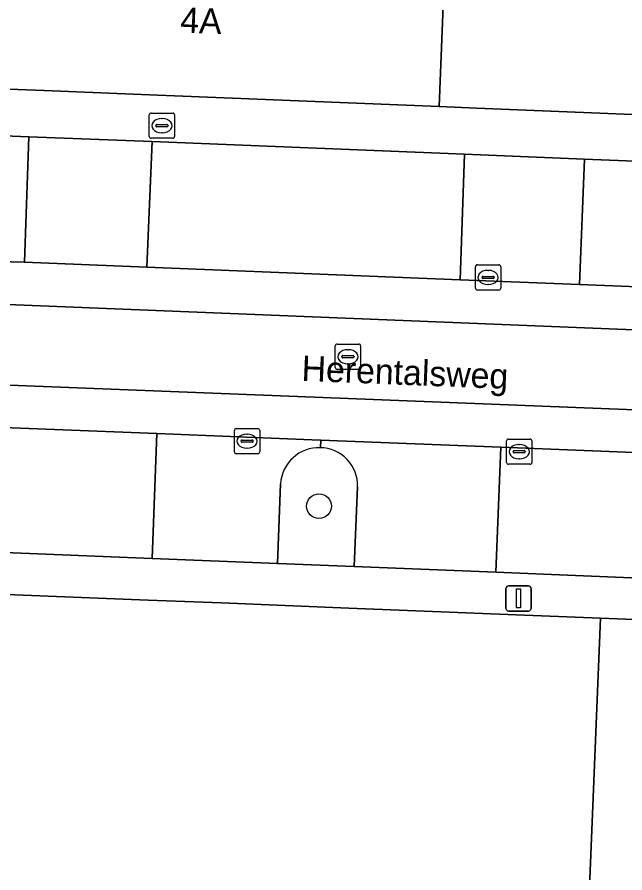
# Model space of a CAD drawing. Extents: x 160732 to 162107, y 387428 to 388479.
# Drawn here: x 161611.83 to 161635.87, y 387535.26 to 387569.14 of the extents above; entities that cross this region are included whole.
import ezdxf

# ---------------------------------------------------------------- set-up
doc = ezdxf.new("R2010")
doc.units = 0
for name, color, linetype in [('IMGEO_Boom', 7, 'Continuous'), ('IMGEO_Brandkraan', 7, 'Continuous'), ('IMGEO_Erf', 7, 'Continuous'), ('IMGEO_Groenvoorziening', 7, 'Continuous'), ('IMGEO_Kolk', 7, 'Continuous'), ('IMGEO_Lichtmast', 7, 'Continuous'), ('IMGEO_Muur', 7, 'Continuous'), ('IMGEO_Openbare_ruimte_label', 7, 'Continuous'), ('IMGEO_Pand', 7, 'Continuous'), ('IMGEO_Pand_nummerreeks', 7, 'Continuous'), ('IMGEO_Parkeervlak_open', 7, 'Continuous'), ('IMGEO_Rijbaan_lokaal_gesloten', 7, 'Continuous'), ('IMGEO_Rijbaan_lokaal_open', 7, 'Continuous'), ('IMGEO_Rioolput', 7, 'Continuous'), ('IMGEO_Voetpad_open', 7, 'Continuous')]:
    doc.layers.add(name, color=color, linetype=linetype)

msp = doc.modelspace()

# ---------------------------------------------------------------- linework, layer by layer
at = {"layer": 'IMGEO_Boom'}
msp.add_circle((161623.769, 387549.777), 0.489, dxfattribs=at)
at = {"layer": 'IMGEO_Brandkraan'}
for p, q in [((161617.055, 387564.414), (161617.055, 387565.266)), ((161617.13, 387565.34), (161617.982, 387565.34)), ((161618.056, 387565.266), (161618.056, 387564.414)), ((161617.357, 387564.883), (161617.755, 387564.883)), ((161617.543, 387565.12), (161617.568, 387565.12)), ((161617.314, 387564.834), (161617.314, 387564.846)), ((161617.752, 387564.797), (161617.354, 387564.797)), ((161617.566, 387564.56), (161617.541, 387564.56)), ((161617.798, 387564.846), (161617.798, 387564.834)), ((161617.982, 387564.34), (161617.13, 387564.34))]:
    msp.add_line(p, q, dxfattribs=at)
for points in [[(161617.055, 387564.414), (161617.055, 387565.266)], [(161617.13, 387565.34), (161617.982, 387565.34)], [(161618.056, 387565.266), (161618.056, 387564.414)], [(161617.982, 387564.34), (161617.13, 387564.34)]]:
    msp.add_lwpolyline(points, dxfattribs=at)
for centre, radius, start, end in [((161617.132, 387565.264), 0.0765, 91.552, 178.448), ((161617.132, 387565.264), 0.0765, 91.552, 178.448), ((161617.98, 387565.264), 0.0765, 1.552, 88.448), ((161617.98, 387565.264), 0.0765, 1.552, 88.448), ((161617.354, 387564.843), 0.0403, 85.8775, 175.7526), ((161617.759, 387564.845), 0.0386, 1.7309, 96.639), ((161617.351, 387564.833), 0.0366, 178.938, 274.7102), ((161617.755, 387564.84), 0.043, 264.8664, 352.4533), ((161617.132, 387564.416), 0.0765, 181.552, 268.448), ((161617.132, 387564.416), 0.0765, 181.552, 268.448), ((161617.98, 387564.416), 0.0765, 271.552, 358.448), ((161617.98, 387564.416), 0.0765, 271.552, 358.448)]:
    msp.add_arc(centre, radius, start, end, dxfattribs=at)
for centre, major_axis, ratio, start_param, end_param in [((161617.542, 387564.84), (-0.387, 0.002), 0.722429, 4.712389, 7.853982), ((161617.567, 387564.84), (-0.39, 0.002), 0.717154, 1.570796, 4.712389)]:
    msp.add_ellipse(centre, major_axis=major_axis, ratio=ratio, start_param=start_param, end_param=end_param, dxfattribs=at)
at = {"layer": 'IMGEO_Erf'}
msp.add_lwpolyline([(161629.592, 387545.56), (161624.95, 387545.744), (161619.918, 387545.944), (161617.014, 387546.06), (161611.738, 387546.27), (161604.837, 387546.543), (161603.717, 387518.799), (161618.564, 387518.2), (161633.766, 387517.587), (161634.906, 387545.348), (161630.24, 387545.534)], close=True, dxfattribs=at)
at = {"layer": 'IMGEO_Groenvoorziening'}
msp.add_lwpolyline([(161622.249, 387550.656), (161622.132, 387547.507), (161625.158, 387547.384), (161625.294, 387550.545)], dxfattribs=at)
for centre, radius, start, end in [((161623.769, 387550.57), 1.523, 87.9045, 176.7731), ((161623.801, 387550.598), 1.494, 357.9663, 89.0708)]:
    msp.add_arc(centre, radius, start, end, dxfattribs=at)
at = {"layer": 'IMGEO_Kolk'}
for p, q in [((161629.959, 387558.404), (161629.959, 387559.256)), ((161630.034, 387559.33), (161630.886, 387559.33)), ((161630.447, 387559.11), (161630.472, 387559.11)), ((161630.96, 387559.256), (161630.96, 387558.404)), ((161630.218, 387558.824), (161630.218, 387558.836)), ((161630.656, 387558.787), (161630.258, 387558.787)), ((161630.261, 387558.873), (161630.659, 387558.873)), ((161630.702, 387558.836), (161630.702, 387558.824)), ((161630.47, 387558.55), (161630.445, 387558.55)), ((161630.886, 387558.33), (161630.034, 387558.33)), ((161620.424, 387551.924), (161620.424, 387552.776)), ((161620.499, 387552.85), (161621.351, 387552.85)), ((161621.425, 387552.776), (161621.425, 387551.924)), ((161620.683, 387552.344), (161620.683, 387552.356)), ((161620.726, 387552.393), (161621.124, 387552.393)), ((161620.912, 387552.63), (161620.937, 387552.63)), ((161621.167, 387552.356), (161621.167, 387552.344)), ((161631.188, 387551.509), (161631.188, 387552.361)), ((161631.263, 387552.435), (161632.115, 387552.435)), ((161632.189, 387552.361), (161632.189, 387551.509)), ((161621.121, 387552.307), (161620.723, 387552.307)), ((161620.935, 387552.07), (161620.91, 387552.07)), ((161631.676, 387552.215), (161631.701, 387552.215)), ((161621.351, 387551.85), (161620.499, 387551.85)), ((161631.447, 387551.929), (161631.447, 387551.941)), ((161631.885, 387551.892), (161631.487, 387551.892)), ((161631.49, 387551.978), (161631.888, 387551.978)), ((161631.699, 387551.655), (161631.674, 387551.655)), ((161631.931, 387551.941), (161631.931, 387551.929)), ((161632.115, 387551.435), (161631.263, 387551.435))]:
    msp.add_line(p, q, dxfattribs=at)
for points in [[(161629.959, 387558.404), (161629.959, 387559.256)], [(161630.034, 387559.33), (161630.886, 387559.33)], [(161630.96, 387559.256), (161630.96, 387558.404)], [(161630.886, 387558.33), (161630.034, 387558.33)], [(161620.424, 387551.924), (161620.424, 387552.776)], [(161620.499, 387552.85), (161621.351, 387552.85)], [(161621.425, 387552.776), (161621.425, 387551.924)], [(161631.188, 387551.509), (161631.188, 387552.361)], [(161631.263, 387552.435), (161632.115, 387552.435)], [(161632.189, 387552.361), (161632.189, 387551.509)], [(161621.351, 387551.85), (161620.499, 387551.85)], [(161632.115, 387551.435), (161631.263, 387551.435)]]:
    msp.add_lwpolyline(points, dxfattribs=at)
for centre, radius, start, end in [((161630.036, 387559.254), 0.0765, 91.552, 178.448), ((161630.036, 387559.254), 0.0765, 91.552, 178.448), ((161630.884, 387559.254), 0.0765, 1.552, 88.448), ((161630.884, 387559.254), 0.0765, 1.552, 88.448), ((161630.258, 387558.833), 0.0403, 85.8775, 175.7526), ((161630.255, 387558.823), 0.0366, 178.938, 274.7102), ((161630.659, 387558.83), 0.043, 264.8664, 352.4533), ((161630.663, 387558.835), 0.0386, 1.7309, 96.639), ((161630.036, 387558.406), 0.0765, 181.552, 268.448), ((161630.036, 387558.406), 0.0765, 181.552, 268.448), ((161630.884, 387558.406), 0.0765, 271.552, 358.448), ((161630.884, 387558.406), 0.0765, 271.552, 358.448), ((161620.501, 387552.774), 0.0765, 91.552, 178.448), ((161620.501, 387552.774), 0.0765, 91.552, 178.448), ((161621.349, 387552.774), 0.0765, 1.552, 88.448), ((161621.349, 387552.774), 0.0765, 1.552, 88.448), ((161620.723, 387552.353), 0.0403, 85.8775, 175.7526), ((161620.72, 387552.343), 0.0366, 178.938, 274.7102), ((161621.124, 387552.35), 0.043, 264.8664, 352.4533), ((161621.128, 387552.355), 0.0386, 1.7309, 96.639), ((161631.265, 387552.359), 0.0765, 91.552, 178.448), ((161631.265, 387552.359), 0.0765, 91.552, 178.448), ((161632.113, 387552.359), 0.0765, 1.552, 88.448), ((161632.113, 387552.359), 0.0765, 1.552, 88.448), ((161620.501, 387551.926), 0.0765, 181.552, 268.448), ((161620.501, 387551.926), 0.0765, 181.552, 268.448), ((161621.349, 387551.926), 0.0765, 271.552, 358.448), ((161621.349, 387551.926), 0.0765, 271.552, 358.448), ((161631.487, 387551.938), 0.0403, 85.8775, 175.7526), ((161631.484, 387551.928), 0.0366, 178.938, 274.7102), ((161631.888, 387551.935), 0.043, 264.8664, 352.4533), ((161631.892, 387551.94), 0.0386, 1.7309, 96.639), ((161631.265, 387551.511), 0.0765, 181.552, 268.448), ((161631.265, 387551.511), 0.0765, 181.552, 268.448), ((161632.113, 387551.511), 0.0765, 271.552, 358.448), ((161632.113, 387551.511), 0.0765, 271.552, 358.448)]:
    msp.add_arc(centre, radius, start, end, dxfattribs=at)
for centre, major_axis, ratio, start_param, end_param in [((161630.446, 387558.83), (-0.387, 0.002), 0.722429, 4.712389, 7.853982), ((161630.471, 387558.83), (-0.39, 0.002), 0.717154, 1.570796, 4.712389), ((161620.911, 387552.35), (-0.387, 0.002), 0.722429, 4.712389, 7.853982), ((161620.936, 387552.35), (-0.39, 0.002), 0.717154, 1.570796, 4.712389), ((161631.675, 387551.935), (-0.387, 0.002), 0.722429, 4.712389, 7.853982), ((161631.7, 387551.935), (-0.39, 0.002), 0.717154, 1.570796, 4.712389)]:
    msp.add_ellipse(centre, major_axis=major_axis, ratio=ratio, start_param=start_param, end_param=end_param, dxfattribs=at)
at = {"layer": 'IMGEO_Lichtmast'}
for p, q in [((161631.266, 387546.624), (161632.056, 387546.624)), ((161632.056, 387546.624), (161631.266, 387546.624)), ((161631.166, 387545.724), (161631.166, 387546.524)), ((161631.166, 387546.524), (161631.166, 387545.724)), ((161632.156, 387546.524), (161632.156, 387545.724)), ((161632.156, 387545.724), (161632.156, 387546.524)), ((161632.056, 387545.624), (161631.266, 387545.624)), ((161631.266, 387545.624), (161632.056, 387545.624))]:
    msp.add_line(p, q, dxfattribs=at)
msp.add_lwpolyline([(161631.586, 387546.499), (161631.736, 387546.499), (161631.736, 387545.749), (161631.586, 387545.749), (161631.586, 387546.499)], dxfattribs=at)
for centre, start, end in [((161631.266, 387546.524), 90, 180), ((161631.266, 387546.524), 90, 180), ((161632.056, 387546.524), 0, 90), ((161632.056, 387546.524), 360, 90), ((161631.266, 387545.724), 180, 270), ((161631.266, 387545.724), 180, 270), ((161632.056, 387545.724), 270, 0), ((161632.056, 387545.724), 270, 0)]:
    msp.add_arc(centre, 0.1, start, end, dxfattribs=at)
at = {"layer": 'IMGEO_Muur'}
for points in [[(161624.95, 387545.744), (161619.918, 387545.944)], [(161634.906, 387545.348), (161630.24, 387545.534)]]:
    msp.add_lwpolyline(points, dxfattribs=at)
at = {"layer": 'IMGEO_Pand'}
for points in [[(161628.52, 387565.593), (161630.596, 387617.86), (161611.537, 387618.617), (161609.419, 387566.367), (161612.894, 387566.226), (161616.424, 387566.084)], [(161646.794, 387564.853), (161648.913, 387617.132), (161630.596, 387617.86), (161628.52, 387565.593), (161630.006, 387565.533), (161634.236, 387565.362), (161639.372, 387565.154), (161642.952, 387565.009)]]:
    msp.add_lwpolyline(points, close=True, dxfattribs=at)
msp.add_lwpolyline([(161673.05, 387500), (161673.156, 387502.607), (161654.951, 387503.342), (161655.162, 387508.562), (161653.282, 387508.638), (161654.057, 387527.672), (161659.752, 387527.44), (161659.931, 387531.836), (161661.499, 387531.772), (161662.004, 387544.261), (161656.019, 387544.493), (161655.835, 387540.163), (161650.659, 387540.383), (161650.843, 387544.713), (161648.545, 387544.805), (161641.278, 387545.094), (161634.906, 387545.348), (161633.766, 387517.587), (161633.054, 387500)], dxfattribs=at)
at = {"layer": 'IMGEO_Parkeervlak_open'}
for points in [[(161612.295, 387564.403), (161597.353, 387565.009), (161597.153, 387560.038), (161611.597, 387559.454), (161612.123, 387559.433)], [(161629.529, 387563.705), (161617.168, 387564.206), (161616.966, 387559.239), (161629.36, 387558.741)], [(161639.241, 387563.312), (161634.275, 387563.513), (161634.08, 387558.552), (161639.031, 387558.353)]]:
    msp.add_lwpolyline(points, close=True, dxfattribs=at)
for points in [[(161623.825, 387552.092), (161623.836, 387552.39), (161623.814, 387552.391), (161617.359, 387552.648), (161617.17, 387547.708), (161622.132, 387547.507), (161622.249, 387550.656)], [(161639.721, 387551.451), (161639.735, 387551.762), (161638.215, 387551.822), (161630.958, 387552.109), (161630.759, 387547.158), (161638.016, 387546.864), (161638.036, 387546.863), (161638.069, 387547.913), (161638.136, 387550.037)]]:
    msp.add_lwpolyline(points, dxfattribs=at)
msp.add_arc((161623.769, 387550.57), 1.523, 87.9045, 176.7731, dxfattribs=at)
at = {"layer": 'IMGEO_Rijbaan_lokaal_gesloten'}
for points in [[(161673.278, 387556.932), (161672.176, 387556.985), (161672.099, 387555.312), (161558.294, 387559.907)], [(161528.228, 387556.224), (161529.058, 387556.206), (161529.118, 387557.878), (161583.046, 387555.682), (161623.924, 387554.084), (161671.968, 387552.174), (161671.874, 387550.474), (161674.671, 387550.36), (161675.523, 387550.334), (161691.139, 387549.683), (161691.187, 387551.341), (161722.277, 387550.081), (161751.076, 387548.942), (161751.174, 387552.103), (161722.559, 387553.276), (161691.289, 387554.55), (161691.349, 387556.218), (161690.713, 387556.247)]]:
    msp.add_lwpolyline(points, dxfattribs=at)
at = {"layer": 'IMGEO_Rijbaan_lokaal_open'}
for points in [[(161616.966, 387559.239), (161612.123, 387559.433), (161611.597, 387559.454), (161597.153, 387560.038), (161582.837, 387560.616), (161575.361, 387560.919), (161569.253, 387561.166), (161566.444, 387561.279), (161563.68, 387561.391), (161561.142, 387561.493), (161558.43, 387561.603), (161552.334, 387561.852), (161545.011, 387562.15), (161540.442, 387562.337), (161530.465, 387562.743), (161529.281, 387562.792), (161529.19, 387561.128), (161558.294, 387559.907), (161672.099, 387555.312), (161672.176, 387556.985), (161669.031, 387557.137), (161668.796, 387557.13)], [(161668.478, 387557.171), (161659.691, 387557.524), (161654.739, 387557.723), (161647.279, 387558.022), (161642.836, 387558.2), (161639.031, 387558.353), (161634.08, 387558.552), (161629.36, 387558.741), (161616.966, 387559.239)], [(161623.924, 387554.084), (161583.046, 387555.682), (161529.118, 387557.878), (161529.058, 387556.206)], [(161529.31, 387556.178), (161553.659, 387555.197), (161558.19, 387555.014), (161568.192, 387554.611), (161582.958, 387554.016), (161583.768, 387553.984), (161593.875, 387553.582), (161597.768, 387553.427), (161609.242, 387552.971), (161617.359, 387552.648), (161623.814, 387552.391), (161623.836, 387552.39), (161630.958, 387552.109), (161638.215, 387551.822), (161639.735, 387551.762), (161649.188, 387551.388), (161661.497, 387550.902), (161661.687, 387550.894), (161670.459, 387550.531), (161671.874, 387550.474), (161671.968, 387552.174), (161623.924, 387554.084)]]:
    msp.add_lwpolyline(points, dxfattribs=at)
at = {"layer": 'IMGEO_Rioolput'}
for p, q in [((161624.414, 387555.266), (161624.414, 387556.118)), ((161624.489, 387556.192), (161625.341, 387556.192)), ((161625.415, 387556.118), (161625.415, 387555.266)), ((161624.716, 387555.735), (161625.114, 387555.735)), ((161624.902, 387555.972), (161624.927, 387555.972)), ((161624.673, 387555.686), (161624.673, 387555.698)), ((161625.111, 387555.649), (161624.713, 387555.649)), ((161624.925, 387555.412), (161624.9, 387555.412)), ((161625.157, 387555.698), (161625.157, 387555.686)), ((161625.341, 387555.192), (161624.489, 387555.192))]:
    msp.add_line(p, q, dxfattribs=at)
for points in [[(161624.414, 387555.266), (161624.414, 387556.118)], [(161624.489, 387556.192), (161625.341, 387556.192)], [(161625.415, 387556.118), (161625.415, 387555.266)], [(161625.341, 387555.192), (161624.489, 387555.192)]]:
    msp.add_lwpolyline(points, dxfattribs=at)
for centre, radius, start, end in [((161624.491, 387556.116), 0.0765, 91.552, 178.448), ((161624.491, 387556.116), 0.0765, 91.552, 178.448), ((161625.339, 387556.116), 0.0765, 1.552, 88.448), ((161625.339, 387556.116), 0.0765, 1.552, 88.448), ((161624.713, 387555.695), 0.0403, 85.8775, 175.7526), ((161625.118, 387555.697), 0.0386, 1.7309, 96.639), ((161624.71, 387555.685), 0.0366, 178.938, 274.7102), ((161625.114, 387555.692), 0.043, 264.8664, 352.4533), ((161624.491, 387555.268), 0.0765, 181.552, 268.448), ((161624.491, 387555.268), 0.0765, 181.552, 268.448), ((161625.339, 387555.268), 0.0765, 271.552, 358.448), ((161625.339, 387555.268), 0.0765, 271.552, 358.448)]:
    msp.add_arc(centre, radius, start, end, dxfattribs=at)
for centre, major_axis, ratio, start_param, end_param in [((161624.901, 387555.692), (-0.387, 0.002), 0.722429, 4.712389, 7.853982), ((161624.926, 387555.692), (-0.39, 0.002), 0.717154, 1.570796, 4.712389)]:
    msp.add_ellipse(centre, major_axis=major_axis, ratio=ratio, start_param=start_param, end_param=end_param, dxfattribs=at)
at = {"layer": 'IMGEO_Voetpad_open'}
for points in [[(161612.894, 387566.226), (161609.419, 387566.367), (161596.439, 387566.893), (161592.518, 387567.051), (161589.337, 387567.18), (161588.106, 387567.23), (161587.779, 387567.243), (161583.892, 387567.399), (161583.418, 387567.418), (161576.997, 387567.677), (161576.688, 387567.689), (161574.688, 387567.769), (161574.575, 387567.774), (161571.905, 387567.881), (161569.798, 387567.966), (161561.63, 387568.294), (161557.034, 387568.476), (161556.813, 387568.485), (161552.583, 387568.657), (161548.741, 387568.812), (161539.943, 387569.168)], [(161676.993, 387564.746), (161673.527, 387564.872), (161671.65, 387563.847), (161659.439, 387564.341), (161654.759, 387564.531), (161646.794, 387564.853), (161642.952, 387565.009), (161639.372, 387565.154), (161634.236, 387565.362), (161630.006, 387565.533), (161628.52, 387565.593), (161616.424, 387566.084), (161612.894, 387566.226)], [(161582.993, 387565.591), (161589.626, 387565.322), (161592.133, 387565.22), (161597.353, 387565.009), (161612.295, 387564.403), (161617.168, 387564.206), (161629.529, 387563.705), (161634.275, 387563.513), (161639.241, 387563.312), (161647.489, 387562.977), (161654.948, 387562.675), (161659.889, 387562.475), (161667.462, 387562.168), (161667.466, 387562.282), (161674.344, 387561.972), (161674.152, 387556.955)], [(161702.757, 387544.243), (161675.302, 387545.354), (161670.244, 387545.559), (161661.506, 387545.913), (161648.972, 387546.42), (161641.053, 387546.741), (161638.036, 387546.863), (161638.016, 387546.864), (161630.759, 387547.158), (161625.158, 387547.384), (161622.132, 387547.507), (161617.17, 387547.708), (161609.063, 387548.036), (161599.08, 387548.44), (161596.132, 387548.559), (161593.723, 387548.657), (161583.624, 387549.066), (161568.007, 387549.698), (161558.027, 387550.102), (161553.504, 387550.285), (161540.87, 387550.796), (161537.928, 387550.915), (161530.381, 387551.221), (161530.52, 387554.637)], [(161630.958, 387552.109), (161623.836, 387552.39), (161623.825, 387552.092)], [(161625.294, 387550.545), (161625.158, 387547.384), (161630.759, 387547.158), (161630.958, 387552.109)], [(161584.166, 387547.367), (161593.546, 387546.993), (161595.675, 387546.908), (161604.837, 387546.543), (161611.738, 387546.27), (161617.014, 387546.06), (161619.918, 387545.944), (161624.95, 387545.744), (161629.592, 387545.56), (161630.24, 387545.534), (161634.906, 387545.348), (161641.278, 387545.094), (161648.545, 387544.805), (161650.843, 387544.713), (161656.019, 387544.493), (161662.004, 387544.261), (161664.023, 387544.176), (161670.134, 387543.934), (161674.816, 387543.749), (161675.758, 387543.711), (161688.264, 387543.206)]]:
    msp.add_lwpolyline(points, dxfattribs=at)
for points in [[(161617.168, 387564.206), (161612.295, 387564.403), (161612.123, 387559.433), (161616.966, 387559.239)], [(161634.275, 387563.513), (161629.529, 387563.705), (161629.36, 387558.741), (161634.08, 387558.552)], [(161617.359, 387552.648), (161609.242, 387552.971), (161609.063, 387548.036), (161617.17, 387547.708)]]:
    msp.add_lwpolyline(points, close=True, dxfattribs=at)
msp.add_arc((161623.801, 387550.598), 1.494, 357.9663, 89.0708, dxfattribs=at)

# ---------------------------------------------------------------- texts
at = {"layer": 'IMGEO_Openbare_ruimte_label'}
msp.add_text('Herentalsweg', height=1, rotation=357.7071, dxfattribs=at).set_placement((161623.067, 387554.742))
at = {"layer": 'IMGEO_Pand_nummerreeks'}
msp.add_text('4A', height=1, rotation=357.6796, dxfattribs=at).set_placement((161618.268, 387568.531))

doc.saveas('drawing.dxf')
